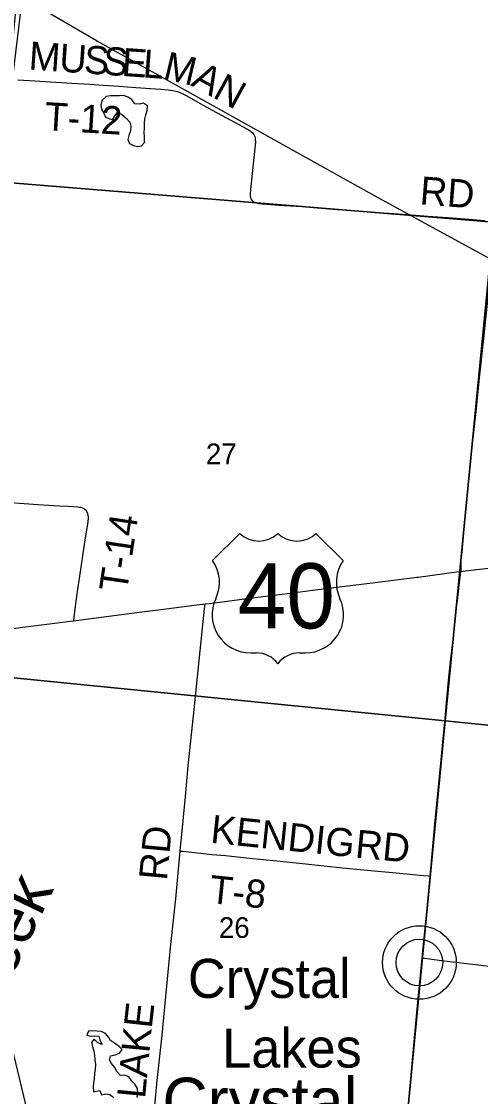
# Model space of a CAD drawing. Extents: x 0 to 1134, y 0 to 440.
# Drawn here: x 221.8 to 249.6, y 178.7 to 243.9 of the extents above; entities that cross this region are included whole.
import ezdxf

# ---------------------------------------------------------------- set-up
doc = ezdxf.new("R2010")
doc.units = 0
for name, color, linetype in [('GM_X_County_Road', 7, 'Continuous'), ('GM_X_Minor_Lake', 7, 'Continuous'), ('GM_X_Minor_Lake_Text', 7, 'Continuous'), ('GM_X_Minor_River_Text', 7, 'Continuous'), ('GM_X_Rail_Line', 7, 'Continuous'), ('GM_X_Section', 7, 'Continuous'), ('GM_X_Section_Text', 7, 'Continuous'), ('GM_X_State_Route', 7, 'Continuous'), ('GM_X_Township_Road', 7, 'Continuous'), ('GM_X_Township_Road_Text', 7, 'Continuous'), ('GM_X_Unincorporated', 7, 'Continuous'), ('GM_X_Unincorporated_Location', 7, 'Continuous'), ('GM_X_Unincorporated_Text', 7, 'Continuous'), ('GM_X_US_Location', 7, 'Continuous'), ('GM_X_US_Route', 7, 'Continuous'), ('GM_X_US_Shield', 7, 'Continuous')]:
    doc.layers.add(name, color=color, linetype=linetype)

msp = doc.modelspace()

# ---------------------------------------------------------------- linework, layer by layer
at = {"layer": 'GM_X_County_Road'}
for points in [[(246.507, 192.046), (246.795, 195.198), (247.17, 199.098), (247.32, 200.595), (247.411, 201.594), (247.497, 202.587), (247.641, 204.114), (247.763, 205.226), (247.882, 206.242), (248.015, 207.472), (248.056, 207.861), (248.097, 208.294), (248.125, 208.519), (248.154, 208.746), (248.263, 209.705), (248.335, 210.321), (248.359, 210.529)], [(246.022, 187.069), (246.062, 187.489), (246.328, 190.087), (246.507, 192.046)], [(244.985, 176.011), (245.34, 179.779), (245.707, 183.774), (246.022, 187.069)]]:
    msp.add_lwpolyline(points, dxfattribs=at)
at = {"layer": 'GM_X_Minor_Lake'}
for points in [[(228.986, 238.905), (228.883, 238.878), (228.622, 238.904), (228.432, 239.157), (228.195, 239.308), (227.957, 239.403), (227.684, 239.372), (227.411, 239.387), (227.138, 239.379), (226.887, 239.336), (226.645, 239.123), (226.562, 238.828), (226.593, 238.577), (226.749, 238.324), (226.848, 238.084), (227.267, 237.93)], [(227.267, 237.93), (227.407, 238.168), (227.557, 238.359), (227.806, 238.265), (228.099, 238.033), (228.312, 237.78), (228.366, 237.54), (228.351, 237.255), (228.245, 236.983), (228.185, 236.733), (228.284, 236.493), (228.533, 236.364), (228.782, 236.315), (229.022, 236.347), (229.206, 236.549), (229.21, 236.868), (229.18, 237.165), (229.195, 237.438), (229.198, 237.723), (229.225, 237.985), (229.285, 238.235), (229.356, 238.485), (229.394, 238.769), (229.134, 238.943), (228.986, 238.905)], [(226.924, 182.405), (226.845, 182.505), (226.596, 182.622), (226.334, 182.636), (226.073, 182.662), (225.811, 182.643), (225.717, 182.405), (225.955, 182.334), (226.194, 182.353), (226.445, 182.339), (226.498, 182.099), (226.643, 181.835), (226.383, 181.93), (226.146, 182.149), (225.985, 181.946), (226.05, 181.706), (226.137, 181.432), (226.18, 181.181), (226.199, 180.896), (226.23, 180.622), (226.215, 180.349), (226.177, 180.076), (226.151, 179.758), (226.113, 179.485), (226.088, 179.314), (226.12, 178.961)], [(228.764, 178.609), (228.79, 178.87), (228.771, 179.155), (228.638, 179.396), (228.424, 179.627), (228.245, 179.868), (227.996, 179.962), (227.757, 179.954), (227.521, 180.196), (227.377, 180.46), (227.209, 180.689), (227.086, 180.896), (227.146, 181.146), (227.431, 181.199), (227.694, 181.298), (227.857, 181.535), (227.665, 181.72), (227.395, 181.905), (227.147, 182.079), (227.046, 182.252), (226.924, 182.405)], [(226.12, 178.961), (226.494, 179.036), (226.605, 178.773), (226.856, 178.849), (227.094, 178.789), (227.342, 178.615)]]:
    msp.add_lwpolyline(points, dxfattribs=at)
at = {"layer": 'GM_X_Rail_Line'}
for points in [[(221.797, 245.364), (221.181, 240.333), (221.128, 239.013), (217.027, 199.63), (217.027, 198.85), (222.212, 177.253), (223.614, 172.593), (224.567, 169.474), (226.214, 167.135), (226.756, 165.662), (226.412, 163.551), (226.185, 162.05), (226.353, 159.693), (226.495, 157.362), (232.797, 143.924), (233.602, 142.873), (234.295, 142.479), (235.537, 142.526)], [(332.963, 184.495), (329.17, 183.787), (326.598, 183.303), (322.63, 182.606), (319.441, 182.842), (317.222, 183.316), (314.45, 184.122), (311.852, 185.287), (309.904, 186.482), (307.718, 188.244), (301.249, 194.026), (292.969, 201.564), (287.897, 206.556), (284.803, 209.376), (282.102, 211.671), (279.442, 213.585), (278.603, 214.013), (277.365, 214.339), (276.527, 214.767), (274.463, 215.94), (263.548, 222.146), (243.18, 233.286), (226.339, 242.688), (221.797, 245.364)]]:
    msp.add_lwpolyline(points, dxfattribs=at)
at = {"layer": 'GM_X_Section'}
for points in [[(223.339, 264.489), (253.511, 261.728), (250.366, 231.722), (220.371, 234.173)], [(220.371, 234.173), (250.366, 231.722), (247.411, 201.474), (217.414, 204.459)], [(250.366, 231.722), (280.461, 228.248), (277.534, 198.405), (247.411, 201.474)], [(217.414, 204.459), (247.411, 201.474), (244.499, 171.089), (214.176, 174.272)], [(247.411, 201.474), (277.534, 198.405), (274.425, 167.918), (244.499, 171.089)]]:
    msp.add_lwpolyline(points, close=True, dxfattribs=at)
at = {"layer": 'GM_X_State_Route'}
msp.add_lwpolyline([(251.749, 244.389), (251.667, 243.554), (251.61, 242.919), (251.446, 241.278), (251.284, 239.703), (250.631, 233.367), (250.468, 231.787), (250.032, 227.568), (249.707, 224.484), (249.49, 222.449), (249.265, 220.224), (249.059, 218.273), (248.648, 214.2), (248.505, 212.622), (248.416, 211.693), (248.373, 211.222), (248.366, 210.93), (248.359, 210.529)], dxfattribs=at)
at = {"layer": 'GM_X_Township_Road'}
for points in [[(221.534, 240.348), (222.556, 240.295), (223.486, 240.234), (224.17, 240.197), (224.787, 240.156), (225.9, 240.09), (226.692, 240.034), (227.666, 239.973), (228.687, 239.892), (230.174, 239.787), (230.636, 239.745), (230.911, 239.707), (231.091, 239.669), (231.266, 239.614), (231.521, 239.506), (231.768, 239.379), (232.576, 238.917), (233.309, 238.509), (234.703, 237.757), (235.354, 237.396), (235.594, 237.255), (235.668, 237.202), (235.735, 237.143), (235.794, 237.077), (235.842, 237.002), (235.878, 236.921), (235.903, 236.836), (235.914, 236.747), (235.917, 236.564), (235.905, 236.38), (235.824, 235.64), (235.618, 233.694), (235.597, 233.413), (235.6, 233.317), (235.615, 233.221), (235.648, 233.128), (235.702, 233.043), (235.774, 232.975), (235.859, 232.924), (235.948, 232.889), (236.041, 232.863), (236.134, 232.845), (236.322, 232.825), (237.344, 232.755), (238.738, 232.659), (240.13, 232.549), (240.873, 232.495), (241.709, 232.437), (242.173, 232.404), (243.379, 232.313), (244.308, 232.239), (245.608, 232.143), (246.383, 232.09), (247.837, 231.973), (248.874, 231.892), (249.815, 231.824)], [(224.929, 207.543), (224.948, 207.749), (224.964, 207.934), (225.021, 208.393), (225.063, 208.723), (225.153, 209.317), (225.294, 210.238), (225.491, 211.621), (225.613, 212.45), (225.745, 213.278), (225.785, 213.556), (225.802, 213.744), (225.801, 213.84), (225.791, 213.936), (225.77, 214.031), (225.735, 214.122), (225.685, 214.206), (225.618, 214.275), (225.539, 214.332), (225.451, 214.374), (225.357, 214.401), (225.263, 214.417), (225.169, 214.428), (224.609, 214.459), (224.051, 214.494), (223.401, 214.534), (222.751, 214.579), (221.915, 214.638), (220.799, 214.718)], [(231.37, 193.567), (231.561, 195.615), (231.659, 196.663), (231.742, 197.554), (231.852, 198.733), (232.208, 202.159), (232.52, 205.121), (232.839, 208.271), (232.868, 208.555)], [(229.768, 177.495), (229.786, 177.686), (229.978, 179.653), (230.265, 182.391), (230.368, 183.475), (230.639, 186.227), (230.807, 187.894), (231.099, 190.671), (231.203, 191.783), (231.37, 193.567)], [(231.37, 193.567), (231.517, 193.551), (232.07, 193.49), (233.272, 193.368), (234.103, 193.288), (235.563, 193.138), (237.225, 192.967), (238.982, 192.789), (241.199, 192.557), (243.327, 192.355), (244.437, 192.247), (245.269, 192.163), (246.102, 192.087), (246.393, 192.058), (246.507, 192.046)], [(261.303, 185.217), (261.011, 185.254), (259.876, 185.388), (259.346, 185.451), (257.986, 185.609), (256.918, 185.729), (255.863, 185.851), (254.005, 186.073), (253.185, 186.175), (252.265, 186.293), (251.25, 186.419), (248.57, 186.738), (247.185, 186.914), (246.022, 187.069)]]:
    msp.add_lwpolyline(points, dxfattribs=at)
at = {"layer": 'GM_X_Unincorporated'}
for radius in [2.232, 1.415]:
    msp.add_circle((245.854, 186.806), radius, dxfattribs=at)
at = {"layer": 'GM_X_Unincorporated_Location'}
msp.add_line((245.854, 186.806), (245.854, 186.806), dxfattribs=at)
at = {"layer": 'GM_X_US_Route'}
for points in [[(248.359, 210.529), (248.65, 210.566), (251.243, 210.867), (251.333, 210.877)], [(232.868, 208.555), (233.118, 208.585), (234.042, 208.707), (235.429, 208.878), (236.077, 208.962), (236.538, 209.025), (237.369, 209.133), (238.016, 209.212), (238.941, 209.328), (240.328, 209.507), (241.345, 209.632), (243.011, 209.843), (244.121, 209.978), (245.696, 210.178)], [(245.696, 210.178), (245.786, 210.189), (248.096, 210.496), (248.359, 210.529)], [(210.762, 206.414), (211.333, 206.437), (212.448, 206.485), (214.226, 206.566), (215.99, 206.65), (217.387, 206.701), (218.132, 206.735), (218.784, 206.767), (219.256, 206.809), (219.892, 206.89), (220.729, 206.992), (221.838, 207.139), (222.485, 207.224), (223.778, 207.4), (224.703, 207.513), (224.929, 207.543), (225.813, 207.657), (229.049, 208.073), (230.524, 208.26), (231.453, 208.377), (232.378, 208.497), (232.868, 208.555)]]:
    msp.add_lwpolyline(points, dxfattribs=at)
at = {"layer": 'GM_X_US_Shield'}
for p, q in [((234.975, 212.84), (233.327, 211.192)), ((241.237, 211.192), (239.589, 212.84)), ((235.634, 205.589), (235.964, 205.589)), ((238.6, 205.589), (238.93, 205.589))]:
    msp.add_line(p, q, dxfattribs=at)
for centre, radius, start, end in [((236.128, 214.017), 1.648, 225.573, 314.427), ((238.435, 214.017), 1.648, 225.573, 314.427), ((231.437, 209.869), 2.307, 334.54712, 35.00093), ((243.127, 209.869), 2.307, 144.99907, 205.45288), ((235.608, 207.896), 2.307, 154.83192, 270.63826), ((238.956, 207.896), 2.307, 269.36174, 25.16808), ((235.964, 203.941), 1.648, 36.8699, 90), ((238.6, 203.941), 1.648, 90, 143.1301)]:
    msp.add_arc(centre, radius, start, end, dxfattribs=at)

# ---------------------------------------------------------------- texts
at = {"layer": 'GM_X_Minor_Lake_Text'}
msp.add_text('Crystal', height=2.8408, rotation=0.00846, dxfattribs=at).set_placement((230.291, 176.98))
at = {"layer": 'GM_X_Minor_River_Text'}
msp.add_text('Creek', height=2.8402, rotation=64.19184, dxfattribs=at).set_placement((219.325, 182.147))
at = {"layer": 'GM_X_Section_Text'}
for s, p in [('27', (232.919, 217.036)), ('26', (233.707, 188.298))]:
    msp.add_text(s, height=1.2557, rotation=0.00001, dxfattribs=at).set_placement(p)
at = {"layer": 'GM_X_Township_Road_Text'}
for s, height, rotation, p in [('M', 1.705, 356.06274, (222.156, 240.98)), ('U', 1.705, 356.06271, (224.001, 240.853)), ('S', 1.705, 356.06266, (225.498, 240.75)), ('S', 1.705, 356.06266, (226.645, 240.671)), ('E', 1.705, 356.06277, (227.792, 240.592)), ('L', 1.705, 355.9553, (229.064, 240.505)), ('M', 1.705, 346.51679, (230.262, 240.426)), ('A', 1.705, 331.39245, (231.95, 240.037)), ('N', 1.705, 331.1683, (233.266, 239.32)), ('T-12', 1.7045, 356.50979, (223.115, 237.305)), ('RD', 1.7045, 355.56091, (245.84, 232.803)), ('T-14', 1.7045, 81.53136, (228.132, 209.217)), ('KENDIG', 1.7045, 354.11225, (233.157, 194.076)), ('RD', 1.7045, 84.62922, (230.56, 191.744)), ('RD', 1.7045, 354.5788, (241.923, 193.176)), ('T-8', 1.7045, 354.28851, (233.079, 190.416)), ('E', 1.705, 83.61839, (229.638, 182.769)), ('K', 1.705, 84.56052, (229.497, 181.283)), ('A', 1.705, 84.60116, (229.355, 179.79)), ('L', 1.705, 84.6007, (229.235, 178.52))]:
    msp.add_text(s, height=height, rotation=rotation, dxfattribs=at).set_placement(p)
at = {"layer": 'GM_X_Unincorporated_Text'}
for s, p in [('Crystal', (231.832, 184.658)), ('Lakes', (233.907, 180.433))]:
    msp.add_text(s, height=2.3693, rotation=0.00001, dxfattribs=at).set_placement(p)
at = {"layer": 'GM_X_US_Location'}
for s in ['0', '/']:
    msp.add_text(s, height=0.00568, dxfattribs=at).set_placement((237.28, 209.019))
msp.add_text('40', height=0.00568, rotation=0.00001, dxfattribs=at).set_placement((236.107, 207.843))
at = {"layer": 'GM_X_US_Shield'}
msp.add_text('40', height=3.9551, dxfattribs=at).set_placement((234.855, 207.072))

doc.saveas('drawing.dxf')
